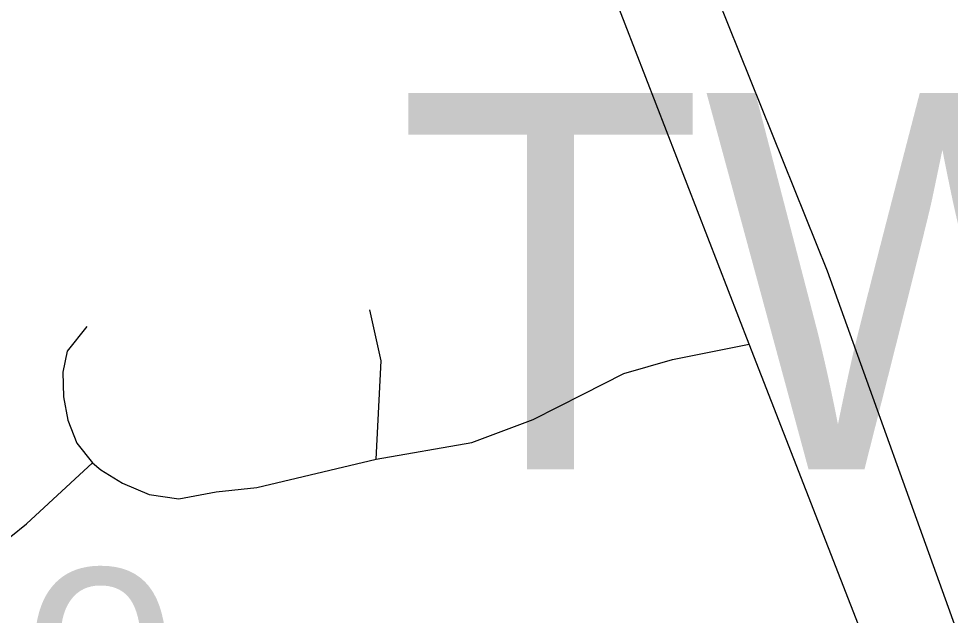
# Model space of a CAD drawing. Extents: x -59 to 82, y -3 to 49.
# Drawn here: x -52.8764 to -52.4543, y 43.3734 to 43.6437 of the extents above; entities that cross this region are included whole.
import ezdxf

# ---------------------------------------------------------------- set-up
doc = ezdxf.new("R2010")
doc.units = 0
for name, color, linetype in [('GM_X_County_Road', 7, 'Continuous'), ('GM_X_Minor_Lake_Text', 7, 'Continuous'), ('GM_X_Rail_Line', 7, 'Continuous'), ('GM_X_Township_Road', 7, 'Continuous'), ('SH_Data', 7, 'Continuous')]:
    doc.layers.add(name, color=color, linetype=linetype)

msp = doc.modelspace()

# ---------------------------------------------------------------- linework, layer by layer
at = {"layer": 'GM_X_County_Road'}
for p, q in [((-52.54546, 43.49621), (-52.6073, 43.65581)), ((-52.47412, 43.31323), (-52.54546, 43.49621))]:
    msp.add_line(p, q, dxfattribs=at)
at = {"layer": 'GM_X_Rail_Line'}
for p, q in [((-52.69155, 43.98019), (-52.51004, 43.52954)), ((-52.51004, 43.52954), (-52.4441, 43.34601))]:
    msp.add_line(p, q, dxfattribs=at)
at = {"layer": 'GM_X_Township_Road'}
for p, q in [((-52.71212, 43.48868), (-52.71732, 43.51184)), ((-52.84545, 43.50431), (-52.85436, 43.4931)), ((-52.58018, 43.48926), (-52.54546, 43.49621)), ((-52.85436, 43.4931), (-52.85637, 43.48362)), ((-52.71443, 43.44411), (-52.71212, 43.48868)), ((-52.60217, 43.4829), (-52.58018, 43.48926)), ((-52.85637, 43.48362), (-52.85608, 43.47241)), ((-52.62069, 43.47363), (-52.60217, 43.4829)), ((-52.64326, 43.46206), (-52.62069, 43.47363)), ((-52.85608, 43.47241), (-52.85408, 43.46177)), ((-52.85408, 43.46177), (-52.85005, 43.45143)), ((-52.67103, 43.45164), (-52.64326, 43.46206)), ((-52.71443, 43.44411), (-52.67103, 43.45164)), ((-52.85005, 43.45143), (-52.84287, 43.44252)), ((-52.76844, 43.43131), (-52.71443, 43.44411)), ((-52.87275, 43.41492), (-52.84287, 43.44252)), ((-52.84287, 43.44252), (-52.83913, 43.43935)), ((-52.83913, 43.43935), (-52.82936, 43.43332)), ((-52.82936, 43.43332), (-52.81729, 43.42814)), ((-52.78684, 43.42929), (-52.76844, 43.43131)), ((-52.81729, 43.42814), (-52.80379, 43.42613)), ((-52.80379, 43.42613), (-52.78684, 43.42929)), ((-52.87994, 43.40917), (-52.87275, 43.41492))]:
    msp.add_line(p, q, dxfattribs=at)

# ---------------------------------------------------------------- texts
at = {"layer": 'GM_X_Minor_Lake_Text'}
msp.add_text('Cloverdale', height=0.094768, rotation=0.542, dxfattribs=at).set_placement((-53.40935, 43.31634))
at = {"layer": 'SH_Data'}
msp.add_text('TWP', height=0.170455, dxfattribs=at).set_placement((-52.70499, 43.43961))

doc.saveas('drawing.dxf')
